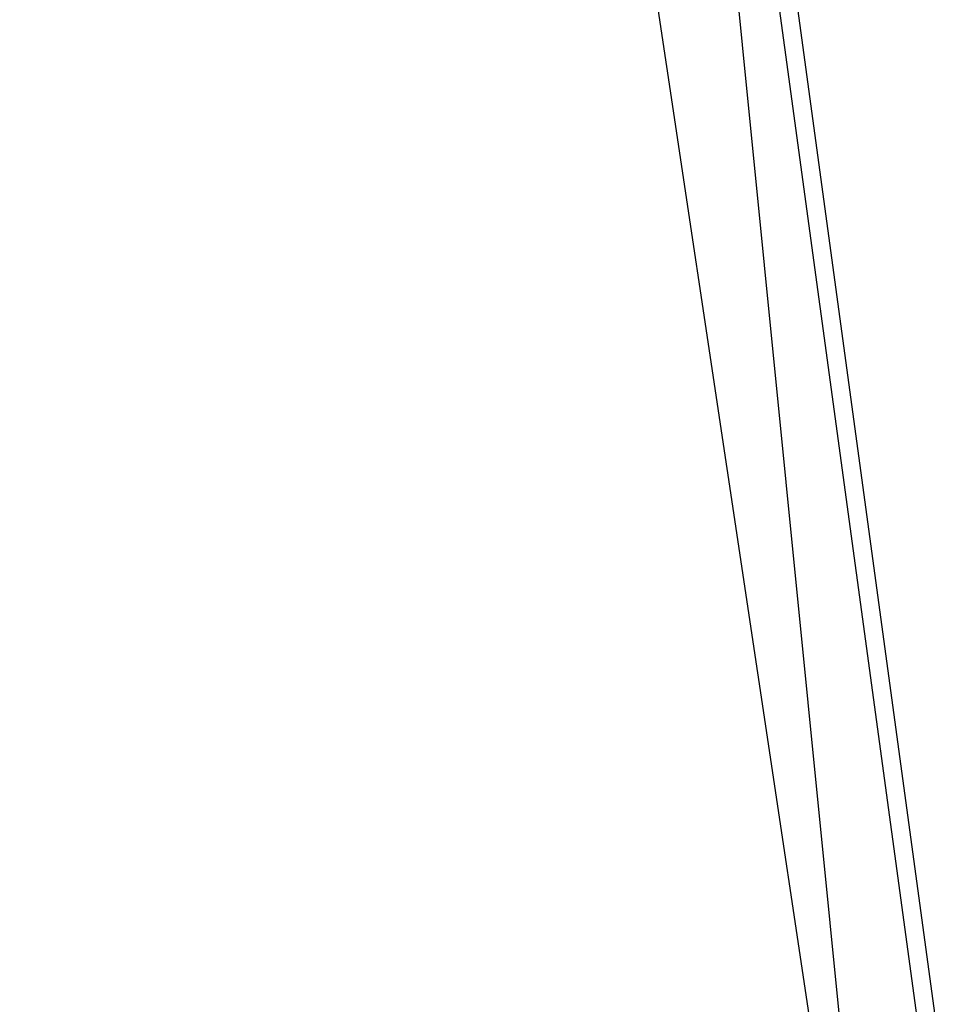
# Model space of a CAD drawing. Header units: feet. Extents: x -79 to 198, y -22 to 181.
# Tile 920 of 982: x 136.0801 to 136.1749, y 134.7471 to 134.8469. Entities that reach past the tile are written whole.
import ezdxf

# ---------------------------------------------------------------- set-up
doc = ezdxf.new("R2010")
doc.units = ezdxf.units.FT
doc.layers.add('A-LINEA', color=7, linetype='CONTINUOUS')

msp = doc.modelspace()

# ---------------------------------------------------------------- linework, layer by layer
at = {"layer": 'A-LINEA'}
for points in [[(135.6133, 134.5644), (135.5733, 134.8444), (136.1467, 134.9378), (136.1867, 134.6444), (135.6133, 134.5644)], [(135.6133, 134.5644), (135.5733, 134.8444), (136.1467, 134.9378), (136.1867, 134.6444), (135.6133, 134.5644)], [(135.5733, 134.8444), (135.6133, 134.5644), (136.1867, 134.6311), (136.1467, 134.9244), (135.5733, 134.8444)], [(135.5733, 134.8444), (135.6133, 134.5644), (136.1867, 134.6311), (136.1467, 134.9244), (135.5733, 134.8444)], [(135.6267, 134.5778), (135.5867, 134.8444), (136.1333, 134.9244), (136.1733, 134.6578), (135.6267, 134.5778)], [(135.6267, 134.5778), (135.5867, 134.8444), (136.1333, 134.9244), (136.1733, 134.6578), (135.6267, 134.5778)], [(135.5867, 134.8444), (135.6267, 134.5644), (136.1733, 134.6444), (136.1467, 134.9111), (135.5867, 134.8444)], [(135.5867, 134.8444), (135.6267, 134.5644), (136.1733, 134.6444), (136.1467, 134.9111), (135.5867, 134.8444)]]:
    msp.add_lwpolyline(points, dxfattribs=at)

doc.saveas('drawing.dxf')
